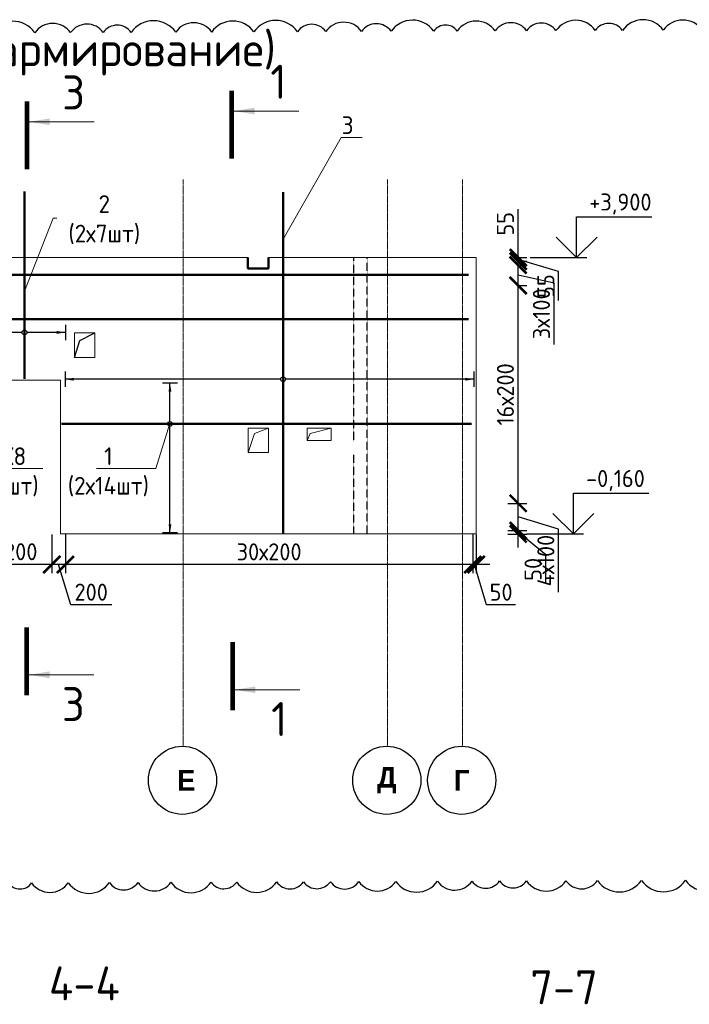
# Model space of a CAD drawing. Header units: millimetres. Extents: x 247266 to 730847, y -636031 to 10052.
# Tile 286 of 330: x 554342 to 564173, y -109124 to -94664. Entities that reach past the tile are written whole.
import ezdxf
from ezdxf import colors
from ezdxf.entities.mleader import LeaderData, LeaderLine
from ezdxf.math import Vec2, Vec3

# ---------------------------------------------------------------- set-up
doc = ezdxf.new("R2010")
doc.units = ezdxf.units.MM
doc.set_wipeout_variables(frame=1)
for name, pattern in [('______5', [1100, 800, -100, 100, -100]), ('________', [0]), ('HIDDEN2', [4.7625, 3.175, -1.5875]), ('осевая', [50.8, 31.75, -6.35, 6.35, -6.35])]:
    doc.linetypes.add(name, pattern=pattern)
for name, color, linetype, lineweight in [('Standard', 7, 'Continuous', 25), ('АрмСтер', 7, 'Continuous', 50), ('Оси', 7, '______5', 18), ('подоснова', 7, 'Continuous', 5), ('Узлы', 7, 'Continuous', 0)]:
    doc.layers.add(name, color=color, linetype=linetype, lineweight=lineweight)
doc.layers.add('Исправления', color=1, linetype='Continuous')
doc.layers.add('РАЗМЕРЫ', color=7, linetype='Continuous')
doc.styles.add('Century Gothic', font='GOTHIC.TTF')
doc.styles.add('GOST-2.304_Type-B', font='GOST_Common.ttf')
doc.dimstyles.new('СПДС', dxfattribs={"dimscale": 100, "dimtxt": 2.5, "dimasz": 2.5, "dimexe": 1.25, "dimexo": 0, "dimtad": 1, "dimdec": 0, "dimtxsty": 'GOST-2.304_Type-B', "dimblk": 'ARCHTICK', "dimcen": 2.5, "dimdle": 2, "dimadec": 0, "dimazin": 2, "dimtfac": 0.75, "dimtdec": 0, "dimtmove": 1, "dimatfit": 3, "dimfxl": 1, "dimtolj": 1, "dimarcsym": 1})

# ---------------------------------------------------------------- blocks, each defined once
blk = doc.blocks.new('*U3194')
at = {"layer": 'РАЗМЕРЫ'}
for p, q in [((112, 400), (-112, 400)), ((112, -800), (-112, -800))]:
    blk.add_line(p, q, dxfattribs=at)
at = {"layer": 'РАЗМЕРЫ', "ltscale": 15}
blk.add_line((0, -800), (0, 400), dxfattribs=at)
at = {"layer": 'РАЗМЕРЫ'}
for points in [[(0, 400), (21, 275), (-21, 275)], [(0, -800), (21, -675), (-21, -675)]]:
    blk.add_solid(points, dxfattribs=at)
at = {"linetype": 'Continuous', "lineweight": 0}
blk.add_wipeout([(35, 0), (28, 21), (11, 33), (-11, 33), (-28, 21), (-35, 0), (-28, -21), (-11, -33), (11, -33), (28, -21)], dxfattribs=at)
at = {"color": 0, "linetype": 'ByBlock', "lineweight": -2, "ltscale": 100}
blk.add_line((-4588, 0), (6952, 0), dxfattribs=at)
at = {"layer": 'РАЗМЕРЫ'}
blk.add_circle((0, 0), 35, dxfattribs=at)
blk = doc.blocks.new('*U3170')
at = {"layer": 'РАЗМЕРЫ'}
for p, q in [((112, 1000), (-112, 1000)), ((112, -600), (-112, -600))]:
    blk.add_line(p, q, dxfattribs=at)
at = {"layer": 'РАЗМЕРЫ', "ltscale": 15}
blk.add_line((0, -600), (0, 1000), dxfattribs=at)
at = {"layer": 'РАЗМЕРЫ'}
for points in [[(0, 1000), (21, 875), (-21, 875)], [(0, -600), (21, -475), (-21, -475)]]:
    blk.add_solid(points, dxfattribs=at)
at = {"linetype": 'Continuous', "lineweight": 0}
blk.add_wipeout([(35, 0), (28, 21), (11, 33), (-11, 33), (-28, 21), (-35, 0), (-28, -21), (-11, -33), (11, -33), (28, -21)], dxfattribs=at)
at = {"color": 0, "linetype": 'ByBlock', "lineweight": -2, "ltscale": 100}
blk.add_line((-684, 0), (2071, 0), dxfattribs=at)
at = {"layer": 'РАЗМЕРЫ'}
blk.add_circle((0, 0), 35, dxfattribs=at)
blk = doc.blocks.new('*U3171')
at = {"layer": 'РАЗМЕРЫ'}
for p, q in [((112, 3200), (-112, 3200)), ((112, -2800), (-112, -2800))]:
    blk.add_line(p, q, dxfattribs=at)
at = {"layer": 'РАЗМЕРЫ', "ltscale": 15}
blk.add_line((0, -2800), (0, 3200), dxfattribs=at)
at = {"layer": 'РАЗМЕРЫ'}
for points in [[(0, 3200), (21, 3075), (-21, 3075)], [(0, -2800), (21, -2675), (-21, -2675)]]:
    blk.add_solid(points, dxfattribs=at)
at = {"linetype": 'Continuous', "lineweight": 0}
blk.add_wipeout([(35, 0), (28, 21), (11, 33), (-11, 33), (-28, 21), (-35, 0), (-28, -21), (-11, -33), (11, -33), (28, -21)], dxfattribs=at)
at = {"color": 0, "linetype": 'ByBlock', "lineweight": -2, "ltscale": 100}
blk.add_line((-2263, 0), (2747, 0), dxfattribs=at)
at = {"layer": 'РАЗМЕРЫ'}
blk.add_circle((0, 0), 35, dxfattribs=at)
blk = doc.blocks.new('*U3173')
at = {"layer": 'РАЗМЕРЫ'}
for p, q in [((112, 600), (-112, 600)), ((112, -1600), (-112, -1600))]:
    blk.add_line(p, q, dxfattribs=at)
at = {"layer": 'РАЗМЕРЫ', "ltscale": 15}
blk.add_line((0, -1600), (0, 600), dxfattribs=at)
at = {"layer": 'РАЗМЕРЫ'}
for points in [[(0, 600), (21, 475), (-21, 475)], [(0, -1600), (21, -1475), (-21, -1475)]]:
    blk.add_solid(points, dxfattribs=at)
at = {"linetype": 'Continuous', "lineweight": 0}
blk.add_wipeout([(35, 0), (28, 21), (11, 33), (-11, 33), (-28, 21), (-35, 0), (-28, -21), (-11, -33), (11, -33), (28, -21)], dxfattribs=at)
at = {"color": 0, "linetype": 'ByBlock', "lineweight": -2, "ltscale": 100}
blk.add_line((-1593, 0), (4427, 0), dxfattribs=at)
at = {"layer": 'РАЗМЕРЫ'}
blk.add_circle((0, 0), 35, dxfattribs=at)
blk = doc.blocks.new('_ArchTick')
at = {"color": 0, "linetype": 'ByBlock', "const_width": 0.15}
blk.add_lwpolyline([(-0.5, -0.5), (0.5, 0.5)], dxfattribs=at)
blk = doc.blocks.new('*D3174')
at = {"layer": 'DEFPOINTS', "color": 0, "ltscale": 100}
for p in [(560994, -102222), (561044, -102222), (560994, -102665)]:
    blk.add_point(p, dxfattribs=at)
at = {"layer": 'РАЗМЕРЫ', "color": 0, "lineweight": -2}
for p, q in [((560994, -102222), (560994, -102790)), ((561044, -102222), (561044, -102790)), ((561244, -102665), (560794, -102665)), ((561197, -103259), (561019, -102665)), ((561622, -103259), (561197, -103259))]:
    blk.add_line(p, q, dxfattribs=at)
at = {"layer": 'РАЗМЕРЫ', "color": 0, "lineweight": -2, "ltscale": 100, "xscale": 250, "yscale": 250, "zscale": 250}
blk.add_blockref('_ArchTick', (560994, -102665), dxfattribs=at)
at = {"layer": 'РАЗМЕРЫ', "color": 0, "lineweight": -2, "ltscale": 100, "xscale": 250, "yscale": 250, "zscale": 250, "rotation": 180}
blk.add_blockref('_ArchTick', (561044, -102665), dxfattribs=at)
at = {"layer": 'РАЗМЕРЫ', "color": 0, "lineweight": 0, "ltscale": 100, "insert": (561410, -103071), "char_height": 250, "attachment_point": 5, "style": 'GOST-2.304_Type-B'}
blk.add_mtext('\\A1;50', dxfattribs=at)
blk = doc.blocks.new('_None')
blk = doc.blocks.new('NSY101')
at = {"color": 0, "linetype": 'ByBlock', "lineweight": -2}
blk.add_circle((0, 0), 50, dxfattribs=at)
blk = doc.blocks.new('*D3175')
at = {"layer": 'DEFPOINTS', "color": 0, "ltscale": 100}
for p in [(555014, -102222), (560994, -102251), (555014, -102667)]:
    blk.add_point(p, dxfattribs=at)
at = {"layer": 'РАЗМЕРЫ', "color": 0, "lineweight": -2}
for p, q in [((555014, -102222), (555014, -102792)), ((560994, -102251), (560994, -102792)), ((561194, -102667), (554814, -102667))]:
    blk.add_line(p, q, dxfattribs=at)
at = {"layer": 'РАЗМЕРЫ', "color": 0, "lineweight": -2, "ltscale": 100, "xscale": 250, "yscale": 250, "zscale": 250, "rotation": 180}
blk.add_blockref('_ArchTick', (555014, -102667), dxfattribs=at)
at = {"layer": 'РАЗМЕРЫ', "color": 0, "lineweight": -2, "ltscale": 100, "xscale": 250, "yscale": 250, "zscale": 250}
blk.add_blockref('_ArchTick', (560994, -102667), dxfattribs=at)
at = {"layer": 'РАЗМЕРЫ', "color": 0, "lineweight": 0, "ltscale": 100, "insert": (558004, -102479), "char_height": 250, "attachment_point": 5, "style": 'GOST-2.304_Type-B'}
blk.add_mtext('\\A1;30х200', dxfattribs=at)
blk = doc.blocks.new('*D3176')
at = {"layer": 'DEFPOINTS', "color": 0, "ltscale": 100}
for p in [(554814, -102222), (555014, -102222), (554814, -102665)]:
    blk.add_point(p, dxfattribs=at)
at = {"layer": 'РАЗМЕРЫ', "color": 0, "lineweight": -2}
for p, q in [((554814, -102222), (554814, -102790)), ((555014, -102222), (555014, -102790)), ((555214, -102665), (554614, -102665)), ((555092, -103259), (554914, -102665)), ((555693, -103259), (555092, -103259))]:
    blk.add_line(p, q, dxfattribs=at)
at = {"layer": 'РАЗМЕРЫ', "color": 0, "lineweight": -2, "ltscale": 100, "xscale": 250, "yscale": 250, "zscale": 250, "rotation": 180}
blk.add_blockref('_ArchTick', (554814, -102665), dxfattribs=at)
at = {"layer": 'РАЗМЕРЫ', "color": 0, "lineweight": -2, "ltscale": 100, "xscale": 250, "yscale": 250, "zscale": 250}
blk.add_blockref('_ArchTick', (555014, -102665), dxfattribs=at)
at = {"layer": 'РАЗМЕРЫ', "color": 0, "lineweight": 0, "ltscale": 100, "insert": (555392, -103071), "char_height": 250, "attachment_point": 5, "style": 'GOST-2.304_Type-B'}
blk.add_mtext('\\A1;200', dxfattribs=at)
blk = doc.blocks.new('*D3177')
at = {"layer": 'DEFPOINTS', "color": 0, "ltscale": 100}
for p in [(553597, -102222), (554814, -102222), (553597, -102664)]:
    blk.add_point(p, dxfattribs=at)
at = {"layer": 'РАЗМЕРЫ', "color": 0, "lineweight": -2}
for p, q in [((553597, -102222), (553597, -102789)), ((554814, -102222), (554814, -102789)), ((555014, -102664), (553397, -102664))]:
    blk.add_line(p, q, dxfattribs=at)
at = {"layer": 'РАЗМЕРЫ', "color": 0, "lineweight": -2, "ltscale": 100, "xscale": 250, "yscale": 250, "zscale": 250, "rotation": 180}
blk.add_blockref('_ArchTick', (553597, -102664), dxfattribs=at)
at = {"layer": 'РАЗМЕРЫ', "color": 0, "lineweight": -2, "ltscale": 100, "xscale": 250, "yscale": 250, "zscale": 250}
blk.add_blockref('_ArchTick', (554814, -102664), dxfattribs=at)
at = {"layer": 'РАЗМЕРЫ', "color": 0, "lineweight": 0, "ltscale": 100, "insert": (554205, -102477), "char_height": 250, "attachment_point": 5, "style": 'GOST-2.304_Type-B'}
blk.add_mtext('\\A1;6х200', dxfattribs=at)
blk = doc.blocks.new('*D3208')
at = {"layer": 'DEFPOINTS', "color": 0, "ltscale": 100}
for p in [(561510, -102167), (561510, -102217), (561661, -102167)]:
    blk.add_point(p, dxfattribs=at)
at = {"layer": 'РАЗМЕРЫ', "color": 0, "lineweight": -2}
for p, q in [((561661, -102417), (561661, -101967)), ((561510, -102167), (561786, -102167)), ((561510, -102217), (561786, -102217)), ((562067, -102523), (561661, -102192)), ((562067, -102949), (562067, -102523))]:
    blk.add_line(p, q, dxfattribs=at)
at = {"layer": 'РАЗМЕРЫ', "color": 0, "lineweight": -2, "ltscale": 100, "xscale": 250, "yscale": 250, "zscale": 250}
for p, rotation in [((561661, -102167), 270), ((561661, -102217), 90)]:
    blk.add_blockref('_ArchTick', p, dxfattribs=dict(at, rotation=rotation))
at = {"layer": 'РАЗМЕРЫ', "color": 0, "ltscale": 100, "insert": (561879, -102736), "char_height": 250, "attachment_point": 5, "rotation": 90, "style": 'GOST-2.304_Type-B'}
blk.add_mtext('\\A1;50', dxfattribs=at)
blk = doc.blocks.new('*D3209')
at = {"layer": 'DEFPOINTS', "color": 0, "ltscale": 100}
for p in [(561510, -101767), (561661, -101767), (561510, -102167)]:
    blk.add_point(p, dxfattribs=at)
at = {"layer": 'РАЗМЕРЫ', "color": 0, "lineweight": -2}
for p, q in [((561661, -102367), (561661, -101567)), ((561510, -101767), (561786, -101767)), ((562255, -102145), (561661, -101967)), ((561510, -102167), (561786, -102167)), ((562255, -103071), (562255, -102145))]:
    blk.add_line(p, q, dxfattribs=at)
at = {"layer": 'РАЗМЕРЫ', "color": 0, "lineweight": -2, "ltscale": 100, "xscale": 250, "yscale": 250, "zscale": 250}
for p, rotation in [((561661, -101767), 90), ((561661, -102167), 270)]:
    blk.add_blockref('_ArchTick', p, dxfattribs=dict(at, rotation=rotation))
at = {"layer": 'РАЗМЕРЫ', "color": 0, "ltscale": 100, "insert": (562067, -102608), "char_height": 250, "attachment_point": 5, "rotation": 90, "style": 'GOST-2.304_Type-B'}
blk.add_mtext('\\A1;4х100', dxfattribs=at)
blk = doc.blocks.new('*D3210')
at = {"layer": 'DEFPOINTS', "color": 0, "ltscale": 100}
for p in [(561648, -98567), (561661, -98567), (561648, -101767)]:
    blk.add_point(p, dxfattribs=at)
at = {"layer": 'РАЗМЕРЫ', "color": 0, "lineweight": -2}
for p, q in [((561661, -101967), (561661, -98367)), ((561648, -98567), (561786, -98567)), ((561648, -101767), (561786, -101767))]:
    blk.add_line(p, q, dxfattribs=at)
at = {"layer": 'РАЗМЕРЫ', "color": 0, "lineweight": -2, "ltscale": 100, "xscale": 250, "yscale": 250, "zscale": 250}
for p, rotation in [((561661, -98567), 90), ((561661, -101767), 270)]:
    blk.add_blockref('_ArchTick', p, dxfattribs=dict(at, rotation=rotation))
at = {"layer": 'РАЗМЕРЫ', "color": 0, "ltscale": 100, "insert": (561473, -100167), "char_height": 250, "attachment_point": 5, "rotation": 90, "style": 'GOST-2.304_Type-B'}
blk.add_mtext('\\A1;16х200', dxfattribs=at)
blk = doc.blocks.new('*D3211')
at = {"layer": 'DEFPOINTS', "color": 0, "ltscale": 100}
for p in [(561661, -98267), (561661, -98267), (561661, -98567)]:
    blk.add_point(p, dxfattribs=at)
at = {"layer": 'РАЗМЕРЫ', "color": 0, "lineweight": -2}
for p, q in [((561661, -98767), (561661, -98067)), ((561661, -98267), (561786, -98267)), ((562190, -98533), (561661, -98417)), ((561661, -98567), (561786, -98567)), ((562190, -99434), (562190, -98533))]:
    blk.add_line(p, q, dxfattribs=at)
at = {"layer": 'РАЗМЕРЫ', "color": 0, "lineweight": -2, "ltscale": 100, "xscale": 250, "yscale": 250, "zscale": 250}
for p, rotation in [((561661, -98267), 90), ((561661, -98567), 270)]:
    blk.add_blockref('_ArchTick', p, dxfattribs=dict(at, rotation=rotation))
at = {"layer": 'РАЗМЕРЫ', "color": 0, "ltscale": 100, "insert": (562002, -98983), "char_height": 250, "attachment_point": 5, "rotation": 90, "style": 'GOST-2.304_Type-B'}
blk.add_mtext('\\A1;3х100', dxfattribs=at)
blk = doc.blocks.new('*D3212')
at = {"layer": 'DEFPOINTS', "color": 0, "ltscale": 100}
for p in [(561661, -98212), (561661, -98212), (561661, -98267)]:
    blk.add_point(p, dxfattribs=at)
at = {"layer": 'РАЗМЕРЫ', "color": 0, "lineweight": -2}
for p, q in [((561661, -98212), (561661, -97448)), ((561661, -98467), (561661, -98012)), ((561661, -98212), (561786, -98212)), ((561661, -98267), (561786, -98267))]:
    blk.add_line(p, q, dxfattribs=at)
at = {"layer": 'РАЗМЕРЫ', "color": 0, "lineweight": -2, "ltscale": 100, "xscale": 250, "yscale": 250, "zscale": 250}
for p, rotation in [((561661, -98212), 270), ((561661, -98267), 90)]:
    blk.add_blockref('_ArchTick', p, dxfattribs=dict(at, rotation=rotation))
at = {"layer": 'РАЗМЕРЫ', "color": 0, "ltscale": 100, "insert": (561473, -97661), "char_height": 250, "attachment_point": 5, "rotation": 90, "style": 'GOST-2.304_Type-B'}
blk.add_mtext('\\A1;55', dxfattribs=at)
blk = doc.blocks.new('*D3213')
at = {"layer": 'DEFPOINTS', "color": 0, "ltscale": 100}
for p in [(561661, -98157), (561661, -98157), (561661, -98212)]:
    blk.add_point(p, dxfattribs=at)
at = {"layer": 'РАЗМЕРЫ', "color": 0, "lineweight": -2}
for p, q in [((561661, -98412), (561661, -97957)), ((561661, -98157), (561786, -98157)), ((562255, -98362), (561661, -98184)), ((561661, -98212), (561786, -98212)), ((562255, -98788), (562255, -98362))]:
    blk.add_line(p, q, dxfattribs=at)
at = {"layer": 'РАЗМЕРЫ', "color": 0, "lineweight": -2, "ltscale": 100, "xscale": 250, "yscale": 250, "zscale": 250}
for p, rotation in [((561661, -98157), 270), ((561661, -98212), 90)]:
    blk.add_blockref('_ArchTick', p, dxfattribs=dict(at, rotation=rotation))
at = {"layer": 'РАЗМЕРЫ', "color": 0, "ltscale": 100, "insert": (562067, -98575), "char_height": 250, "attachment_point": 5, "rotation": 90, "style": 'GOST-2.304_Type-B'}
blk.add_mtext('\\A1;55', dxfattribs=at)
blk = doc.blocks.new('*U3214')
at = {"layer": 'РАЗМЕРЫ'}
for p, q in [((112, 200), (-112, 200)), ((112, -200), (-112, -200))]:
    blk.add_line(p, q, dxfattribs=at)
at = {"layer": 'РАЗМЕРЫ', "ltscale": 15}
blk.add_line((0, -200), (0, 200), dxfattribs=at)
at = {"layer": 'РАЗМЕРЫ'}
for points in [[(0, 200), (21, 75), (-21, 75)], [(0, -200), (21, -75), (-21, -75)]]:
    blk.add_solid(points, dxfattribs=at)
at = {"linetype": 'Continuous', "lineweight": 0}
blk.add_wipeout([(35, 0), (28, 21), (11, 33), (-11, 33), (-28, 21), (-35, 0), (-28, -21), (-11, -33), (11, -33), (28, -21)], dxfattribs=at)
at = {"color": 0, "linetype": 'ByBlock', "lineweight": -2, "ltscale": 100}
blk.add_line((-338, 0), (6952, 0), dxfattribs=at)
at = {"layer": 'РАЗМЕРЫ'}
blk.add_circle((0, 0), 35, dxfattribs=at)

msp = doc.modelspace()

# ---------------------------------------------------------------- linework, layer by layer
for points in [[(562519.23, -97556.59), (563624.5, -97556.59)], [(562519.23, -98156.59), (562519.23, -97556.59)], [(562819.23, -97856.59), (562519.23, -98156.59), (562219.23, -97856.59)], [(561834.66, -98156.59), (562669.23, -98156.59)], [(562471.59, -101616.59), (563576.87, -101616.59)], [(562471.59, -102216.59), (562471.59, -101616.59)], [(562771.59, -101916.59), (562471.59, -102216.59), (562171.59, -101916.59)], [(561787.02, -102216.59), (562621.59, -102216.59)]]:
    msp.add_lwpolyline(points)
at = {"layer": 'Standard', "linetype": '________', "lineweight": 0, "transparency": 33554687}
for points in [[(557994.59, -98161.95), (557994.59, -98321.96), (557694.59, -98321.96), (557694.59, -98161.95)], [(557694.59, -101021.96), (557790.82, -100740.9), (557993.76, -100661.96)], [(558564.14, -100841.96), (558608.99, -100738.53), (558913.76, -100661.96)]]:
    msp.add_lwpolyline(points, dxfattribs=at)
for points in [[(555444.75, -99622.32), (555144.76, -99622.32), (555144.76, -99262.32), (555444.75, -99262.32)], [(557694.59, -100661.96), (557993.76, -100661.96), (557993.76, -101021.96), (557694.59, -101021.96)], [(558564.14, -100841.96), (558913.76, -100841.96), (558913.76, -100661.96), (558564.14, -100661.96)]]:
    msp.add_lwpolyline(points, close=True, dxfattribs=at)
at = {"layer": 'Исправления'}
for points in [[(564363.5, -94815.71, 0.52056705), (563791.77, -94818.06, 0.52056705), (563193.8, -94820.52, 0.52056705), (562793.12, -94822.17, 0.52056705), (562214.66, -94824.54, 0.52056705), (561784.83, -94826.31, 0.52056705), (561323.72, -94828.21, 0.52056705), (560764.29, -94830.5, 0.52056705), (560421.47, -94831.91, 0.52056705), (559794.96, -94834.49, 0.52056705), (559361.4, -94836.27, 0.52056705), (558835.81, -94838.43, 0.52056705), (558421.6, -94840.13, 0.52056705), (557780.12, -94842.77, 0.52056705), (557161.49, -94845.31, 0.52056705), (556632.94, -94847.48, 0.52056705), (555979.53, -94850.17, 0.52056705), (555567.51, -94851.86, 0.52056705), (555088.81, -94853.83, 0.52056705), (554563.82, -94855.99, 0.52056705), (553905.1, -94858.69, 0.52056705)], [(554175.81, -107342.34, 0.52056705), (554516.93, -107340.94, 0.52056705), (555055.47, -107338.72, 0.52056705), (555658.51, -107336.24, 0.52056705), (556080.18, -107334.51, 0.52056705), (556562.71, -107332.53, 0.52056705), (557152.66, -107330.1, 0.52056705), (557529.34, -107328.56, 0.52056705), (558115.24, -107326.15, 0.52056705), (558509.64, -107324.53, 0.52056705), (558903.65, -107322.91, 0.52056705), (559322.75, -107321.19, 0.52056705), (559863.51, -107318.96, 0.52056705), (560475.69, -107316.45, 0.52056705), (560982.93, -107314.36, 0.52056705), (561388.22, -107312.7, 0.52056705), (561782.49, -107311.08, 0.52056705), (562362.05, -107308.7, 0.52056705), (562824.14, -107306.8, 0.52056705), (563471.68, -107304.14, 0.52056705), (564118.94, -107301.48, 0.52056705), (564766.71, -107298.82, 0.52056705)]]:
    msp.add_lwpolyline(points, format="xyb", dxfattribs=at)
at = {"layer": 'РАЗМЕРЫ'}
msp.add_lwpolyline([(555144.76, -99622.32), (555224.04, -99376.38), (555444.75, -99262.32)], dxfattribs=at)
at = {"layer": 'Узлы', "linetype": 'Continuous', "lineweight": 0}
for p, q in [((557490.74, -96005.28, 400), (558440.74, -96005.28, 400)), ((554483.63, -96162.63, 400), (555433.63, -96162.63, 400)), ((554479.72, -104285.22, 200), (555429.72, -104285.22, 200)), ((557503.47, -104504.78, 200), (558453.47, -104504.78, 200))]:
    msp.add_line(p, q, dxfattribs=at)
at = {"layer": 'Узлы', "linetype": 'Continuous', "lineweight": 0, "const_width": 70}
for points, elevation in [([(557455.74, -95705.28), (557455.74, -96705.28)], 400), ([(554448.63, -95862.63), (554448.63, -96862.63)], 400), ([(554444.72, -104585.22), (554444.72, -103585.22)], 200), ([(557468.47, -104804.78), (557468.47, -103804.78)], 200)]:
    msp.add_lwpolyline(points, dxfattribs=dict(at, elevation=elevation))
at = {"layer": 'Узлы', "linetype": 'Continuous', "lineweight": 0}
for points in [[(557490.74, -96005.28, 400), (557791.19, -96055.56, 400), (557791.19, -95955, 400)], [(554483.63, -96162.63, 400), (554784.08, -96212.91, 400), (554784.08, -96112.35, 400)], [(554479.72, -104285.22, 200), (554780.17, -104335.49, 200), (554780.17, -104234.94, 200)], [(557503.47, -104504.78, 200), (557803.92, -104555.06, 200), (557803.92, -104454.5, 200)]]:
    msp.add_solid(points, dxfattribs=at)

# ---------------------------------------------------------------- block references
at = {"layer": 'Оси', "linetype": 'Continuous', "lineweight": 25, "transparency": 33554687, "xscale": 9.999999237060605, "yscale": 9.999999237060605, "zscale": 9.999999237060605, "rotation": 90.00000000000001}
for p in [(556731.78, -105834.21), (559731.78, -105834.21), (560831.78, -105834.21)]:
    msp.add_blockref('NSY101', p, dxfattribs=at)

# ---------------------------------------------------------------- texts
at = {"style": 'GOST-2.304_Type-B'}
for s, p in [('+3,900', (562705.15, -97466.59)), ('-0,160', (562657.51, -101526.59))]:
    msp.add_text(s, height=250, dxfattribs=at).set_placement(p)
at = {"layer": 'Оси', "linetype": 'Continuous', "lineweight": 25, "transparency": 33554687, "char_height": 300, "attachment_point": 5, "style": 'Century Gothic'}
for s, insert, width in [('\\A1;{\\fCentury Gothic|i0|b1;\\H300.000000;\\W1.000000;\\C16; Е}\\P', (556731.78, -105834.21), 480), ('\\A1;{\\fCentury Gothic|i0|b1;\\H300.000000;\\W1.000000;\\C16;Д}\\P', (559731.78, -105834.21), 470), ('\\A1;{\\fCentury Gothic|i0|b1;\\H300.000000;\\W1.000000;\\C16;Г}\\P', (560831.78, -105834.21), 345)]:
    msp.add_mtext(s, dxfattribs=dict(at, insert=insert, width=width))
at = {"layer": 'РАЗМЕРЫ', "char_height": 500, "attachment_point": 5, "style": 'GOST-2.304_Type-B'}
for s, width, insert in [('б-б (армирование)', 6547.2647, (555331.05, -95165.02)), ('4-4', 3941.2128, (555291.75, -108817.29)), ('7-7', 3941.2128, (562334.33, -108873.91))]:
    msp.add_mtext_dynamic_manual_height_columns(s, width=width, gutter_width=625, heights=[0], dxfattribs=dict(at, insert=insert))
at = {"layer": 'Узлы', "linetype": 'Continuous', "lineweight": 0, "char_height": 500, "attachment_point": 5, "style": 'GOST-2.304_Type-B'}
for s, insert in [('1', (558140.74, -95575.28, 400)), ('3', (555133.63, -95732.63, 400)), ('3', (555129.72, -104715.22, 200)), ('1', (558153.47, -104934.78, 200))]:
    msp.add_mtext_dynamic_manual_height_columns(s, width=723.8798, gutter_width=25, heights=[0], dxfattribs=dict(at, insert=insert))

# ---------------------------------------------------------------- dimensions: what is measured, and where the dimension line sits
at = {"layer": 'РАЗМЕРЫ'}
for base, p1, p2, picture, middle in [((561660.77, -98211.59), (561660.77, -98266.59), (561660.77, -98211.59), '*D3212', (561634.24, -97660.99)), ((561660.77, -102166.59), (561510.45, -102216.59), (561510.45, -102166.59), '*D3208', (562067.02, -102585.92))]:
    dim = msp.add_linear_dim(base=base, p1=p1, p2=p2, angle=90, dimstyle='СПДС', dxfattribs=at)
    dim.commit()
    dim.dimension.update_dxf_attribs({"geometry": picture, "text_midpoint": middle, "dimtype": 160})
dim = msp.add_linear_dim(base=(561660.77, -98156.59), p1=(561660.77, -98211.59), p2=(561660.77, -98156.59), angle=90, dimstyle='СПДС', dxfattribs=at)
dim.commit()
dim.dimension.update_dxf_attribs({"geometry": '*D3213', "text_midpoint": (562067.27, -98424.82)})
dim = msp.add_linear_dim(base=(561660.77, -98266.59), p1=(561660.77, -98566.59), p2=(561660.77, -98266.59), angle=90, text='3х100', dimstyle='СПДС', dxfattribs=at)
dim.commit()
dim.dimension.update_dxf_attribs({"geometry": '*D3211', "text_midpoint": (562190.07, -98595.46), "dimtype": 160})
for base, p1, p2, text, picture, middle in [((561660.77, -98566.59), (561648.11, -101766.59), (561648.11, -98566.59), '16х200', '*D3210', (561473.15, -100166.59)), ((561660.77, -101766.59), (561510.45, -102166.59), (561510.45, -101766.59), '4х100', '*D3209', (562067.27, -102207.32))]:
    dim = msp.add_linear_dim(base=base, p1=p1, p2=p2, angle=90, text=text, dimstyle='СПДС', dxfattribs=at)
    dim.commit()
    dim.dimension.update_dxf_attribs({"geometry": picture, "text_midpoint": middle})

# ---------------------------------------------------------------- next in the draw order: block references
at = {"layer": 'АрмСтер', "ltscale": 15}
msp.add_blockref('*U3194', (553980.3, -99063.14), dxfattribs=at)

# ---------------------------------------------------------------- next in the draw order: block references
at = {"layer": 'АрмСтер', "ltscale": 15, "rotation": 90}
msp.add_blockref('*U3170', (554412.22, -99256.16), dxfattribs=at)

# ---------------------------------------------------------------- next in the draw order: block references
msp.add_blockref('*U3171', (558209.04, -99943.93), dxfattribs=at)

# ---------------------------------------------------------------- next in the draw order: leaders
at = {"layer": 'подоснова'}
ml = msp.add_multileader_mtext('Standard', dxfattribs=at)
ml.set_content('Х8 \\P(2шт)', color=256, style='GOST-2.304_Type-B')
ml.set_leader_properties(color=256, linetype='ByLayer', lineweight=15)
ml.set_arrow_properties(name='NONE')
ml.build(insert=Vec2(0, 0))
ml.multileader.update_dxf_attribs({"text_left_attachment_type": 6, "text_right_attachment_type": 6, "dogleg_length": 10, "arrow_head_size": 18.72})
ctx = ml.context
ctx.base_point, ctx.char_height, ctx.arrow_head_size, ctx.landing_gap_size, ctx.plane_origin = Vec3(553824.89, -101256.43), 260, 18.72, 20.8, Vec3(554941.46, -102146.46)
ctx.left_attachment, ctx.right_attachment, ctx.text_align_type = 6, 6, 1
notes = []
notes.append((ctx, [(0, (1, 1, 0), (553814.49, -101256.43), (1, 0), 10.4, [(0, [(554134.64, -99689.49)], 0, [])])]))
ctx.mtext.insert, ctx.mtext.width, ctx.mtext.alignment, ctx.mtext.flow_direction = Vec3(554249.09, -100944.43), 829.2247, 2, 5
for ctx, leaders in notes:
    for number, flags, end, landing, length, lines in leaders:
        leader = LeaderData()
        leader.index, (leader.has_last_leader_line, leader.has_dogleg_vector, leader.attachment_direction) = number, flags
        leader.last_leader_point, leader.dogleg_vector, leader.dogleg_length = Vec3(end), Vec3(landing), length
        for number, points, colour, breaks in lines:
            line = LeaderLine()
            line.index, line.vertices, line.color, line.breaks = number, Vec3.list(points), colors.encode_raw_color(colour), breaks
            leader.lines.append(line)
        ctx.leaders.append(leader)

# ---------------------------------------------------------------- next in the draw order: linework, layer by layer
at = {"layer": 'Standard', "linetype": '________', "lineweight": 0, "transparency": 33554687}
for p, q in [((553591.88, -98156.59), (557692.67, -98156.59)), ((557992.67, -98156.59), (559241.88, -98156.59)), ((559441.88, -98156.59), (559241.88, -98156.59)), ((561041.88, -98156.59), (559441.88, -98156.59))]:
    msp.add_line(p, q, dxfattribs=at)
at = {"layer": 'РАЗМЕРЫ', "lineweight": 50}
msp.add_lwpolyline([(557992.67, -98156.59), (557992.67, -98316.59), (557692.67, -98316.59), (557692.67, -98156.59)], dxfattribs=at)

# ---------------------------------------------------------------- next in the draw order: block references
at = {"layer": 'АрмСтер', "ltscale": 15}
msp.add_blockref('*U3173', (556548.28, -100599.5), dxfattribs=at)

# ---------------------------------------------------------------- next in the draw order: leaders
at = {"layer": 'подоснова'}
ml = msp.add_multileader_mtext('Standard', dxfattribs=at)
ml.set_content('3 ', color=256, style='GOST-2.304_Type-B')
ml.set_leader_properties(color=256, linetype='ByLayer', lineweight=15)
ml.set_arrow_properties(name='NONE')
ml.build(insert=Vec2(0, 0))
ml.multileader.update_dxf_attribs({"text_left_attachment_type": 6, "text_right_attachment_type": 6, "dogleg_length": 10, "arrow_head_size": 18.72})
ctx = ml.context
ctx.base_point, ctx.char_height, ctx.arrow_head_size, ctx.landing_gap_size, ctx.plane_origin = Vec3(559070.75, -96394.2), 260, 18.72, 20.8, Vec3(550440.4, -95458.88)
ctx.left_attachment, ctx.right_attachment, ctx.text_align_type = 6, 6, 1
notes = []
notes.append((ctx, [(0, (1, 1, 0), (559060.28, -96394.46), (1, 0), 10.4, [(0, [(558209.04, -97888.64)], 0, [])])]))
ctx.mtext.insert, ctx.mtext.alignment, ctx.mtext.flow_direction = Vec3(559156.55, -96082.2), 2, 5
ml = msp.add_multileader_mtext('Standard', dxfattribs=at)
ml.set_content('2 (2х7шт)', color=256, style='GOST-2.304_Type-B')
ml.set_leader_properties(color=256, linetype='ByLayer', lineweight=15)
ml.set_arrow_properties(name='NONE')
ml.build(insert=Vec2(0, 0))
ml.multileader.update_dxf_attribs({"text_left_attachment_type": 6, "text_right_attachment_type": 6, "dogleg_length": 10, "arrow_head_size": 18.72})
ctx = ml.context
ctx.base_point, ctx.char_height, ctx.arrow_head_size, ctx.landing_gap_size, ctx.plane_origin = Vec3(554842.73, -97553.13), 260, 18.72, 20.8, Vec3(557125.07, -96073.76)
ctx.left_attachment, ctx.right_attachment, ctx.text_align_type = 6, 6, 1
notes.append((ctx, [(0, (1, 1, 0), (554831.66, -97579.15), (1, 0), 10.4, [(1, [(554412.22, -98649.77)], 0, [])])]))
ctx.mtext.insert, ctx.mtext.width, ctx.mtext.alignment, ctx.mtext.flow_direction = Vec3(555584.04, -97241.13), 23.8137, 2, 5
for ctx, leaders in notes:
    for number, flags, end, landing, length, lines in leaders:
        leader = LeaderData()
        leader.index, (leader.has_last_leader_line, leader.has_dogleg_vector, leader.attachment_direction) = number, flags
        leader.last_leader_point, leader.dogleg_vector, leader.dogleg_length = Vec3(end), Vec3(landing), length
        for number, points, colour, breaks in lines:
            line = LeaderLine()
            line.index, line.vertices, line.color, line.breaks = number, Vec3.list(points), colors.encode_raw_color(colour), breaks
            leader.lines.append(line)
        ctx.leaders.append(leader)

# ---------------------------------------------------------------- next in the draw order: linework, layer by layer
at = {"linetype": 'HIDDEN2', "transparency": 33554687}
for p, q in [((559241.88, -98156.59), (559241.88, -100856.59)), ((559441.88, -102216.59), (559441.88, -98156.59)), ((559241.88, -101056.59), (559241.88, -102216.59))]:
    msp.add_line(p, q, dxfattribs=at)
at = {"layer": 'Standard', "linetype": '________', "lineweight": 0, "transparency": 33554687}
for p, q in [((561041.88, -102216.59), (561041.88, -98156.59)), ((553591.88, -99956.59), (554943.38, -99956.59)), ((554943.21, -99956.59), (554943.21, -102216.59)), ((559241.88, -102216.59), (554943.42, -102216.59)), ((559241.88, -102216.59), (559441.88, -102216.59)), ((559441.88, -102216.59), (560841.88, -102216.59)), ((560841.88, -102216.59), (561041.88, -102216.59))]:
    msp.add_line(p, q, dxfattribs=at)
at = {"layer": 'Оси', "linetype": 'осевая', "lineweight": 0, "ltscale": 0.3, "transparency": 33554687}
for p, q in [((556741.88, -105330.6), (556741.88, -97008.63)), ((559741.88, -105330.6), (559741.88, -97008.63)), ((560841.88, -105330.6), (560841.88, -97008.63))]:
    msp.add_line(p, q, dxfattribs=at)

# ---------------------------------------------------------------- next in the draw order: dimensions: what is measured, and where the dimension line sits
at = {"layer": 'РАЗМЕРЫ', "lineweight": 0}
for base, p1, p2, text, picture, middle in [((553596.95, -102664.42), (554813.8, -102221.95), (553596.95, -102221.95), '6х200', '*D3177', (554205.37, -102476.8)), ((555013.8, -102666.58), (560993.8, -102250.88), (555013.8, -102221.95), '30х200', '*D3175', (558003.8, -102478.96))]:
    dim = msp.add_linear_dim(base=base, p1=p1, p2=p2, text=text, dimstyle='СПДС', dxfattribs=at)
    dim.commit()
    dim.dimension.update_dxf_attribs({"geometry": picture, "text_midpoint": middle})
for base, p1, p2, picture, middle in [((554813.8, -102664.56), (555013.8, -102221.95), (554813.8, -102221.95), '*D3176', (555154.53, -103071.06)), ((560993.8, -102664.77), (561043.8, -102221.95), (560993.8, -102221.95), '*D3174', (561259.53, -103071.27))]:
    dim = msp.add_linear_dim(base=base, p1=p1, p2=p2, dimstyle='СПДС', dxfattribs=at)
    dim.commit()
    dim.dimension.update_dxf_attribs({"geometry": picture, "text_midpoint": middle})

# ---------------------------------------------------------------- next in the draw order: leaders
at = {"layer": 'подоснова'}
ml = msp.add_multileader_mtext('Standard', dxfattribs=at)
ml.set_content('1 \\P(2х14шт)', color=256, style='GOST-2.304_Type-B')
ml.set_leader_properties(color=256, linetype='ByLayer', lineweight=15)
ml.set_arrow_properties(name='NONE')
ml.build(insert=Vec2(0, 0))
ml.multileader.update_dxf_attribs({"text_left_attachment_type": 6, "text_right_attachment_type": 6, "dogleg_length": 10, "arrow_head_size": 18.72})
ctx = ml.context
ctx.base_point, ctx.char_height, ctx.arrow_head_size, ctx.landing_gap_size, ctx.plane_origin = Vec3(554960.06, -101256.43), 260, 18.72, 20.8, Vec3(556596.23, -102146.46)
ctx.left_attachment, ctx.right_attachment, ctx.text_align_type = 6, 6, 1
notes = []
notes.append((ctx, [(0, (1, 1, 0), (556338.72, -101256.43), (-1, 0), 10.4, [(0, [(556548.28, -100594.31)], 0, [])])]))
ctx.mtext.insert, ctx.mtext.width, ctx.mtext.alignment, ctx.mtext.flow_direction = Vec3(555643.86, -100944.43), 829.2247, 2, 5
for ctx, leaders in notes:
    for number, flags, end, landing, length, lines in leaders:
        leader = LeaderData()
        leader.index, (leader.has_last_leader_line, leader.has_dogleg_vector, leader.attachment_direction) = number, flags
        leader.last_leader_point, leader.dogleg_vector, leader.dogleg_length = Vec3(end), Vec3(landing), length
        for number, points, colour, breaks in lines:
            line = LeaderLine()
            line.index, line.vertices, line.color, line.breaks = number, Vec3.list(points), colors.encode_raw_color(colour), breaks
            leader.lines.append(line)
        ctx.leaders.append(leader)

# ---------------------------------------------------------------- next in the draw order: block references
at = {"layer": 'АрмСтер', "ltscale": 15}
msp.add_blockref('*U3214', (553980.3, -98410.24), dxfattribs=at)

doc.saveas('drawing.dxf')
